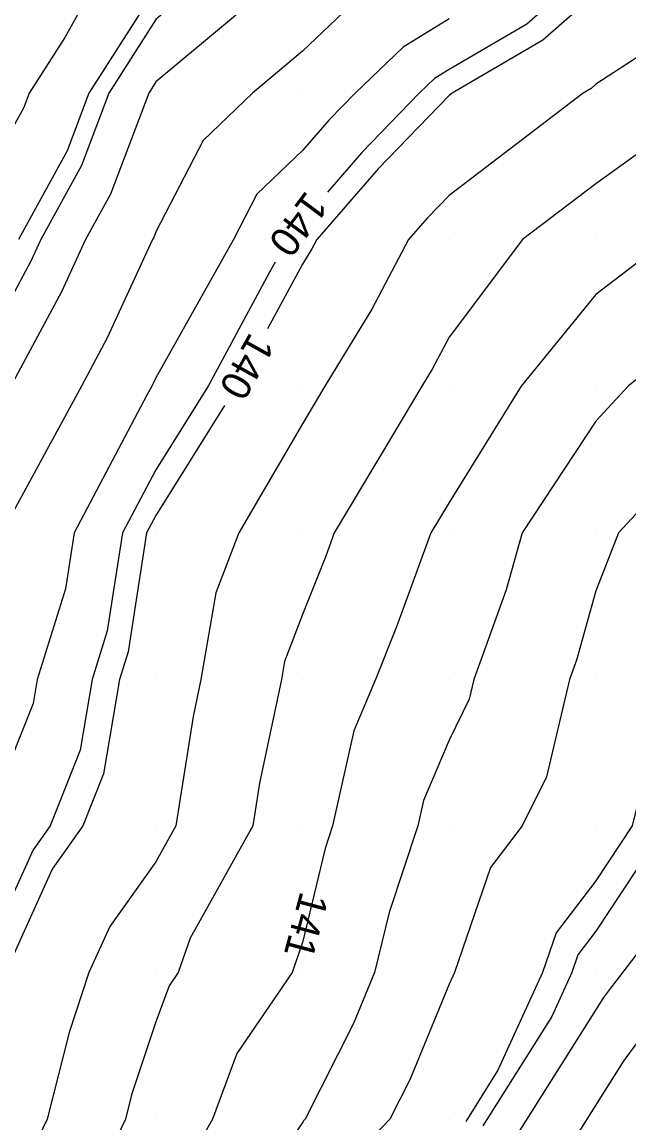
# Model space of a CAD drawing. Extents: x 2354170 to 2357230, y 866100 to 868290.
# Drawn here: x 2355730.9 to 2355772.3, y 866779.8 to 866854.9 of the extents above; entities that cross this region are included whole.
import ezdxf

# ---------------------------------------------------------------- set-up
doc = ezdxf.new("R2010")
doc.units = 0
for name, color, linetype in [('Default', 7, 'Continuous'), ('DTM Contours Major', 7, 'Continuous'), ('DTM Contours Major Text', 7, 'Continuous'), ('DTM Contours Minor', 7, 'Continuous'), ('Exist DTM QL2 LIDAR Elevation Point', 7, 'Continuous')]:
    doc.layers.add(name, color=color, linetype=linetype)

msp = doc.modelspace()

# ---------------------------------------------------------------- linework, layer by layer
at = {"layer": 'Default'}
for points in [[(2355767.577, 866876.967), (2355765.16, 866875.189), (2355759.98, 866871.241), (2355758.623, 866870.009), (2355753.836, 866866.153), (2355749.98, 866864.021), (2355743.401, 866860.009), (2355739.98, 866857.153), (2355735.423, 866850.009), (2355733.929, 866846.06), (2355730.611, 866840.009)], [(2355807.219, 866873.986), (2355806.4, 866870.009), (2355805.548, 866864.441), (2355799.981, 866860.258), (2355799.851, 866860.139), (2355799.722, 866860.009), (2355792.998, 866853.026), (2355790.271, 866850.009), (2355789.981, 866849.875), (2355789.607, 866849.635), (2355779.98, 866843.521), (2355774.892, 866840.009), (2355769.98, 866836.259), (2355764.896, 866830.009), (2355759.98, 866822.082), (2355758.739, 866820.008), (2355756.395, 866813.594), (2355754.97, 866810.008), (2355753.492, 866806.496), (2355752.038, 866800.008), (2355751.523, 866798.466), (2355751.026, 866796.406)], [(2355737.238, 866860.009), (2355733.769, 866853.798), (2355731.352, 866850.009), (2355730.975, 866849.013), (2355729.98, 866847.198)], [(2355819.981, 866859.741), (2355818.346, 866851.644), (2355817.702, 866850.009), (2355814.628, 866845.362), (2355812.435, 866840.009), (2355811.65, 866838.339), (2355809.981, 866836.736), (2355801.805, 866830.009), (2355799.981, 866827.202), (2355793.673, 866820.008), (2355791.477, 866818.512), (2355789.981, 866816.244), (2355785.676, 866814.312), (2355784.2, 866810.008), (2355779.98, 866801.581), (2355779.411, 866800.578), (2355779.27, 866800.008), (2355777.888, 866797.916), (2355771.381, 866789.439), (2355770.999, 866788.953), (2355770.52, 866788.314), (2355764.702, 866779.068)], [(2355749.98, 866859.135), (2355744.596, 866854.625), (2355739.98, 866850.771), (2355739.494, 866850.009), (2355736.883, 866843.106), (2355735.184, 866840.009), (2355733.541, 866836.448), (2355730.102, 866830.009)], [(2355816.136, 866859.108), (2355815.253, 866854.737), (2355813.392, 866850.009), (2355812.034, 866847.955), (2355809.981, 866842.943), (2355806.765, 866840.009), (2355799.981, 866835.003), (2355792.186, 866830.009), (2355789.981, 866827.34), (2355780.213, 866820.008), (2355780.052, 866819.936), (2355779.98, 866819.727), (2355777.259, 866812.73), (2355776.197, 866810.008), (2355773.945, 866806.044), (2355772.458, 866800.008), (2355769.98, 866796.257), (2355767.276, 866792.713), (2355766.344, 866790.008), (2355763.314, 866783.342), (2355761.117, 866779.851)], [(2355812.16, 866857.83), (2355809.981, 866852.291), (2355808.685, 866850.009), (2355799.981, 866841.804), (2355796.865, 866840.009), (2355789.981, 866835.439), (2355781.11, 866830.009), (2355779.98, 866829.069), (2355771.526, 866820.008), (2355771.093, 866818.896), (2355769.98, 866816.043), (2355768.664, 866811.325), (2355768.188, 866810.008), (2355766.621, 866803.367), (2355764.974, 866800.008), (2355762.813, 866797.176), (2355760.345, 866790.008), (2355759.98, 866789.207), (2355757.306, 866782.683), (2355755.951, 866780.008), (2355752.522, 866776.438)], [(2355753.637, 866856.352), (2355749.98, 866852.856), (2355746.581, 866850.009), (2355743.211, 866846.778), (2355739.98, 866840.532), (2355739.836, 866840.152), (2355739.758, 866840.009), (2355736.67, 866833.319), (2355734.902, 866830.009), (2355729.98, 866820.938)], [(2355779.98, 866856.298), (2355775.681, 866854.308), (2355769.98, 866850.609), (2355769.662, 866850.327), (2355769.115, 866850.009), (2355759.98, 866843.026), (2355758.501, 866841.488), (2355757.212, 866840.009), (2355754.722, 866835.267), (2355751.513, 866830.009), (2355749.98, 866827.443), (2355745.632, 866820.008), (2355744.074, 866815.915), (2355743.057, 866810.008), (2355742.519, 866807.469), (2355741.338, 866800.008), (2355739.98, 866797.571), (2355736.835, 866793.153), (2355735.418, 866790.008), (2355734.06, 866785.928), (2355732.566, 866780.008), (2355731.733, 866778.255), (2355729.98, 866774.385)], [(2355769.98, 866856.793), (2355766.384, 866853.605), (2355760.191, 866850.009), (2355759.98, 866849.848), (2355755.155, 866844.834), (2355750.951, 866840.009), (2355750.617, 866839.372), (2355749.98, 866838.329), (2355747.606, 866833.93)], [(2355805.732, 866855.76), (2355802.467, 866850.009), (2355799.981, 866847.666), (2355794.451, 866844.479), (2355789.981, 866842.419), (2355786.227, 866840.009), (2355779.98, 866836.262), (2355772.202, 866830.009), (2355769.98, 866827.626), (2355764.957, 866820.008), (2355763.871, 866816.117), (2355761.663, 866810.008), (2355761.342, 866808.647), (2355759.98, 866805.87), (2355758.244, 866801.744), (2355757.855, 866800.008), (2355755.884, 866794.105), (2355754.897, 866790.008), (2355753.468, 866786.521), (2355750.17, 866780.008), (2355750.061, 866779.894), (2355750.027, 866779.844), (2355742.58, 866768.731)], [(2355824.119, 866855.871), (2355822.45, 866850.009), (2355821.356, 866848.634), (2355819.981, 866846.939), (2355817.222, 866842.768), (2355816.091, 866840.009), (2355814.137, 866835.852), (2355809.981, 866831.861), (2355807.73, 866830.009), (2355803.548, 866823.576), (2355801.029, 866820.008), (2355799.981, 866818.861), (2355794.715, 866815.274), (2355791.242, 866810.008), (2355790.442, 866809.158), (2355790.188, 866808.807), (2355782.769, 866798.264), (2355781.958, 866797.207), (2355780.955, 866795.836), (2355774.935, 866787.995), (2355773.584, 866786.275), (2355771.89, 866784.012), (2355768.325, 866778.346)], [(2355759.98, 866855.069), (2355756.846, 866853.143), (2355753.569, 866850.009), (2355751.809, 866848.18), (2355749.98, 866846.081), (2355746.88, 866843.109), (2355745.276, 866840.009), (2355739.98, 866830.583), (2355739.799, 866830.19), (2355739.702, 866830.009), (2355739.372, 866829.4), (2355734.408, 866820.008), (2355733.813, 866816.175), (2355731.893, 866810.008), (2355731.616, 866808.373), (2355729.98, 866804.247)], [(2355778.587, 866850.009), (2355769.98, 866843.81), (2355764.998, 866840.009), (2355759.98, 866833.358), (2355758.827, 866831.162), (2355758.123, 866830.009), (2355755.366, 866825.394), (2355752.143, 866820.008), (2355751.564, 866818.425), (2355749.98, 866814.439), (2355748.758, 866811.23), (2355748.548, 866810.008), (2355747.051, 866802.937), (2355746.587, 866800.008), (2355742.318, 866792.347), (2355741.511, 866790.008), (2355740.891, 866789.097), (2355739.98, 866786.64), (2355738.324, 866781.664), (2355737.906, 866780.008), (2355735.352, 866774.636)], [(2355744.671, 866828.699), (2355739.98, 866821.189), (2355739.356, 866820.008), (2355738.097, 866811.891), (2355737.51, 866810.008), (2355736.419, 866803.569), (2355735.007, 866800.008), (2355732.917, 866797.072), (2355729.98, 866790.551)], [(2355749.48, 866790.614), (2355749.271, 866790.008), (2355745.512, 866784.476), (2355743.854, 866780.008), (2355739.98, 866773.138), (2355738.971, 866771.016), (2355738.515, 866770.008), (2355729.98, 866760.665)]]:
    msp.add_lwpolyline(points, dxfattribs=at)
at = {"layer": 'DTM Contours Major'}
for points in [[(2355813.952, 866916.315), (2355809.981, 866911.176), (2355809.375, 866910.009), (2355806.981, 866903.009), (2355805.296, 866900.009), (2355801.767, 866891.796), (2355801.172, 866890.009), (2355800.631, 866889.359), (2355799.981, 866886.984), (2355797.959, 866882.031), (2355796.915, 866880.009), (2355789.981, 866871.169), (2355789.041, 866870.009), (2355784.894, 866865.095), (2355779.98, 866862.787), (2355772.192, 866860.009), (2355770.68, 866859.309), (2355769.98, 866858.855), (2355765.291, 866854.698), (2355759.98, 866851.614), (2355758.986, 866851.003), (2355757.946, 866850.009), (2355754.039, 866845.95), (2355751.68, 866843.241)], [(2355748.121, 866838.465), (2355747.715, 866837.744), (2355743.54, 866830.009), (2355739.98, 866824.31), (2355737.707, 866820.008), (2355736.669, 866813.319), (2355735.638, 866810.008), (2355734.818, 866805.17), (2355732.771, 866800.008), (2355731.61, 866798.378), (2355729.98, 866794.757)]]:
    msp.add_lwpolyline(points, dxfattribs=at)
at = {"layer": 'DTM Contours Minor'}
for points in [[(2355799.722, 866860.009), (2355792.998, 866853.026), (2355790.271, 866850.009), (2355789.981, 866849.875), (2355789.607, 866849.635), (2355779.98, 866843.521), (2355774.892, 866840.009), (2355769.98, 866836.259), (2355764.896, 866830.009), (2355759.98, 866822.082), (2355758.739, 866820.008), (2355756.395, 866813.594), (2355754.97, 866810.008), (2355753.492, 866806.496), (2355752.038, 866800.008), (2355751.523, 866798.466), (2355749.98, 866792.061), (2355749.271, 866790.008), (2355745.512, 866784.476), (2355743.854, 866780.008), (2355739.98, 866773.138), (2355739.114, 866771.315)], [(2355740.458, 866855.425), (2355739.98, 866855.025), (2355736.78, 866850.009), (2355734.914, 866845.075), (2355732.135, 866840.009), (2355731.454, 866838.534), (2355729.98, 866835.772)], [(2355777.221, 866806.781), (2355775.767, 866804.222), (2355774.729, 866800.008), (2355769.98, 866792.82), (2355768.763, 866791.225), (2355768.344, 866790.008), (2355766.981, 866787.008), (2355762.286, 866779.549)]]:
    msp.add_lwpolyline(points, dxfattribs=at)
at = {"layer": 'Exist DTM QL2 LIDAR Elevation Point'}
for p, q in [((2355739.98, 866850.009), (2355739.98, 866850.009)), ((2355749.98, 866850.009), (2355749.98, 866850.009)), ((2355759.98, 866850.009), (2355759.98, 866850.009)), ((2355769.98, 866850.009), (2355769.98, 866850.009)), ((2355739.98, 866840.009), (2355739.98, 866840.009)), ((2355749.98, 866840.009), (2355749.98, 866840.009)), ((2355759.98, 866840.009), (2355759.98, 866840.009)), ((2355769.98, 866840.009), (2355769.98, 866840.009)), ((2355739.98, 866830.009), (2355739.98, 866830.009)), ((2355749.98, 866830.009), (2355749.98, 866830.009)), ((2355759.98, 866830.009), (2355759.98, 866830.009)), ((2355769.98, 866830.009), (2355769.98, 866830.009)), ((2355739.98, 866820.008), (2355739.98, 866820.008)), ((2355749.98, 866820.008), (2355749.98, 866820.008)), ((2355759.98, 866820.008), (2355759.98, 866820.008)), ((2355769.98, 866820.008), (2355769.98, 866820.008)), ((2355739.98, 866810.008), (2355739.98, 866810.008)), ((2355749.98, 866810.008), (2355749.98, 866810.008)), ((2355759.98, 866810.008), (2355759.98, 866810.008)), ((2355769.98, 866810.008), (2355769.98, 866810.008)), ((2355739.98, 866800.008), (2355739.98, 866800.008)), ((2355749.98, 866800.008), (2355749.98, 866800.008)), ((2355759.98, 866800.008), (2355759.98, 866800.008)), ((2355769.98, 866800.008), (2355769.98, 866800.008)), ((2355739.98, 866790.008), (2355739.98, 866790.008)), ((2355749.98, 866790.008), (2355749.98, 866790.008)), ((2355759.98, 866790.008), (2355759.98, 866790.008)), ((2355769.98, 866790.008), (2355769.98, 866790.008)), ((2355739.98, 866780.008), (2355739.98, 866780.008)), ((2355749.98, 866780.008), (2355749.98, 866780.008)), ((2355759.98, 866780.008), (2355759.98, 866780.008))]:
    msp.add_line(p, q, dxfattribs=at)

# ---------------------------------------------------------------- texts
at = {"layer": 'Default'}
for s, rotation, p in [('140', 240.7054, (2355746.422, 866833.764)), ('141', 255.05453, (2355749.857, 866795.618))]:
    msp.add_text(s, height=2, rotation=rotation, dxfattribs=at).set_placement(p)
at = {"layer": 'DTM Contours Major Text'}
msp.add_text('140', height=2, rotation=233.304, dxfattribs=at).set_placement((2355750.24, 866843.426))

doc.saveas('drawing.dxf')
